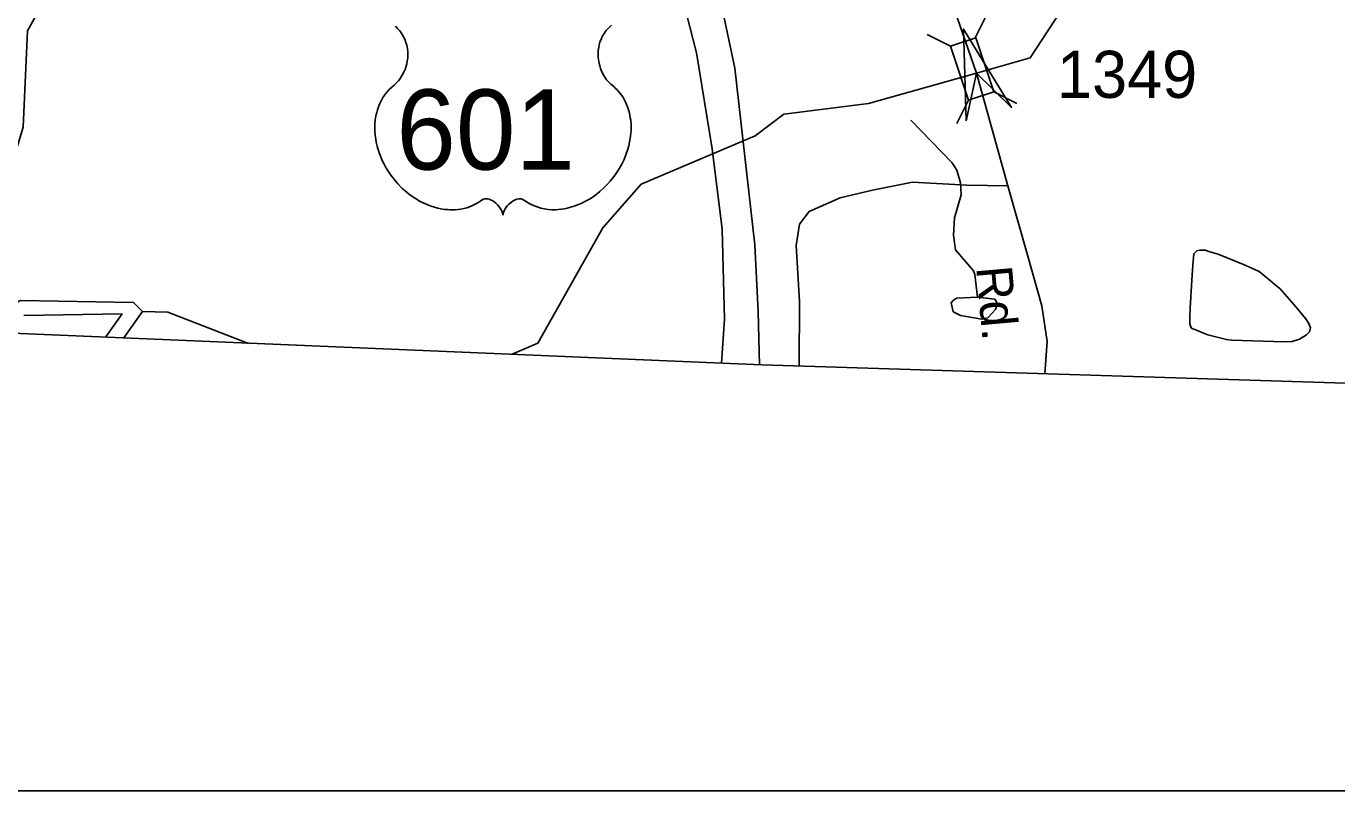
# Model space of a CAD drawing. Extents: x 1473865 to 1648260, y 639067 to 773536.
# Drawn here: x 1533158 to 1536635, y 640573 to 642600 of the extents above; entities that cross this region are included whole.
import ezdxf

# ---------------------------------------------------------------- set-up
doc = ezdxf.new("R2010")
doc.units = 0
for name, color, linetype in [('Exist Boundary Political CountyLine', 7, 'Continuous'), ('Exist Hydrographic Buffer Line', 7, 'Continuous'), ('Exist Hydrographic Creek Single Shore', 7, 'Continuous'), ('Exist Hydrographic Lake Shore', 7, 'Continuous'), ('Exist Hydrographic Misc Water Feature', 7, 'Continuous'), ('Exist Road Non-System Type 51', 7, 'Continuous'), ('Exist Road Primary Interstate Divided Center Attributed', 7, 'Continuous'), ('Exist Road Primary US Shield CELL', 7, 'Continuous'), ('Exist Road Primary US Shield Number Label', 7, 'Continuous'), ('Exist Road Secondary Structure Standard Bridge Attributed CELL', 7, 'Continuous'), ('Exist Road Secondary Structure Standard Bridge CELL', 7, 'Continuous'), ('Exist Road Secondary Type 51 Attributed', 7, 'Continuous'), ('Exist Road Secondary Type 51 Label', 7, 'Continuous'), ('Exist Road Secondary Type 51 Number Label', 7, 'Continuous'), ('Map Preparation Inset Cut Line', 7, 'Continuous')]:
    doc.layers.add(name, color=color, linetype=linetype)

msp = doc.modelspace()

# ---------------------------------------------------------------- linework, layer by layer
at = {"layer": 'Exist Boundary Political CountyLine'}
msp.add_lwpolyline([(1540328, 641542.8), (1539735.4, 641557.2), (1535110, 641702.7), (1532199, 641826), (1530092.4, 641918.7), (1527837.7, 642067.4), (1521148.6, 642511.5), (1512313.6, 643029.1), (1511782.4, 643036.2), (1509254.5, 643125.2), (1507420.2, 643240.3), (1506681.1, 643271.7), (1505524.5, 643268.1), (1502676.9, 643393.3), (1501384, 643481.3), (1501087.9, 643430.4), (1500855.7, 643367.1), (1499796.8, 643087.2), (1482960.7, 643541.1)], dxfattribs=at)
at = {"layer": 'Exist Hydrographic Buffer Line'}
for points in [[(1533152.1, 641833.3), (1533412.7, 641837.4)], [(1533412.7, 641837.4), (1533369.1, 641776.8)]]:
    msp.add_lwpolyline(points, dxfattribs=at)
at = {"layer": 'Exist Hydrographic Creek Single Shore'}
for points in [[(1535821.8, 642516.4), (1536160.3, 643034.5), (1536254.9, 643107.3)], [(1534447.7, 641730.9), (1534515.9, 641760.4), (1534687.9, 642065.5), (1534789.8, 642181.6), (1535091.9, 642310.1), (1535167.8, 642367.7), (1535392.9, 642395.9), (1535679.6, 642476.1), (1535821.8, 642516.4)], [(1533466.8, 641843.9), (1533533.9, 641842.5), (1533748, 641759.3)]]:
    msp.add_lwpolyline(points, dxfattribs=at)
at = {"layer": 'Exist Hydrographic Lake Shore'}
for points in [[(1533466.8, 641843.9), (1533442.8, 641867.4), (1533142.8, 641873.5), (1533049.9, 641826), (1532974.8, 641844), (1532967.8, 641932.8), (1533078.9, 642097.9), (1533149.8, 642332.8), (1533161.8, 642588.6), (1533281.9, 642806.1), (1533266.9, 642888.5), (1533159.9, 642949.8), (1533203.9, 643186.6), (1533168.5, 643302), (1533184.1, 643570.3), (1533111.9, 643751), (1533081.4, 643851), (1533050.8, 643978.9), (1532828.6, 643987.2), (1532834.9, 644062.5), (1533119.9, 644125.7), (1533145.9, 644174.4)], [(1533416.8, 641774.5), (1533466.8, 641843.9)]]:
    msp.add_lwpolyline(points, dxfattribs=at)
at = {"layer": 'Exist Hydrographic Misc Water Feature'}
msp.add_line((1535505.2, 642351), (1535613.5, 642238.9), dxfattribs=at)
for points in [[(1535613.5, 642238.9), (1535619.5, 642231.3), (1535627.3, 642218.9), (1535636.6, 642185), (1535638.2, 642153), (1535621.2, 642092.6), (1535618.4, 642046.7), (1535623.8, 642007.2), (1535671.1, 641952.1), (1535674.8, 641942.2), (1535682, 641882.1)], [(1536387.6, 641968.9), (1536401.4, 641962.8), (1536429.3, 641949.9), (1536459, 641925.5), (1536470.8, 641915.4), (1536484.6, 641903.7), (1536516.1, 641868.6), (1536531.6, 641850.2), (1536543.5, 641836), (1536553.3, 641824.4), (1536561.3, 641811.9), (1536565, 641800.3), (1536562.9, 641789.7), (1536554.7, 641782.5), (1536536.5, 641770.5), (1536516.4, 641764.4), (1536494.4, 641763.2), (1536356.4, 641767.6), (1536342.4, 641769.5), (1536292.6, 641782), (1536270.8, 641790.7), (1536260.8, 641795), (1536250.8, 641799.3), (1536247, 641805.1), (1536245.1, 641810.9), (1536245.3, 641828.9), (1536245.8, 641852.7), (1536250.9, 641927.3), (1536253.6, 641966.6), (1536256.1, 641997), (1536264, 642005), (1536272, 642006.5), (1536286.2, 642006.2), (1536298, 642002.6), (1536320, 641995.7), (1536339.8, 641987.9), (1536387.6, 641968.9)], [(1535682, 641882.1), (1535625.9, 641879.2), (1535617.8, 641872.7), (1535611.8, 641867.2), (1535617.4, 641843.2), (1535637.1, 641833), (1535693.1, 641823.6), (1535709.2, 641827.4), (1535729.6, 641849.2), (1535733.7, 641863.1), (1535731.8, 641871.3), (1535727.8, 641877.1), (1535682, 641882.1)]]:
    msp.add_lwpolyline(points, dxfattribs=at)
at = {"layer": 'Exist Road Non-System Type 51'}
msp.add_lwpolyline([(1535762.1, 642177.5), (1535653.2, 642178.9), (1535509.4, 642186.9), (1535403.2, 642165.4), (1535317.2, 642145.2), (1535235.2, 642108.9), (1535209.7, 642076), (1535201.1, 642018.8), (1535209.7, 641870.3), (1535209.2, 641699.5)], dxfattribs=at)
at = {"layer": 'Exist Road Primary Interstate Divided Center Attributed'}
for points in [[(1534333.9, 643947.3), (1534473.6, 643706.6), (1534598.7, 643478.1), (1534683.6, 643303), (1534776.1, 643054.7), (1534865.6, 642806.9), (1534936.8, 642529.8), (1534978.3, 642275), (1535004.4, 642062.6), (1535011.1, 641823.7), (1535003.1, 641707.2)], [(1535103.8, 641702.9), (1535099.8, 641843.1), (1535091.6, 642021), (1535038.5, 642489), (1535003.2, 642656.5), (1534959.2, 642823.8), (1534885, 643071.4), (1534806, 643260.5), (1534740.5, 643403.7), (1534674.8, 643528.6), (1534584.9, 643695.9), (1534448.8, 643936.4)]]:
    msp.add_lwpolyline(points, dxfattribs=at)
at = {"layer": 'Exist Road Primary US Shield CELL'}
msp.add_lwpolyline([(1534711.1, 642603.5), (1534707.3, 642600.1), (1534703.5, 642596.5), (1534700, 642592.7), (1534697, 642589.1), (1534693.2, 642584), (1534689.9, 642578.8), (1534686.6, 642573.1), (1534684.2, 642568.2), (1534680.3, 642557.8), (1534678.4, 642551.3), (1534677.2, 642545.7), (1534675.7, 642534.3), (1534675.3, 642528.8), (1534675.3, 642523.4), (1534675.6, 642517.7), (1534676.1, 642512.2), (1534677.1, 642506.5), (1534678, 642501.5), (1534679.6, 642495.4), (1534681.9, 642488.2), (1534684.7, 642481.3), (1534690.6, 642470.1), (1534698.1, 642458.7), (1534703.5, 642452.4), (1534708.8, 642446.9), (1534716.8, 642440.2), (1534721.1, 642436.4), (1534726, 642431.5), (1534734.1, 642422.1), (1534737.3, 642417.7), (1534740.6, 642412.8), (1534743.7, 642407.7), (1534746.7, 642402.2), (1534749.1, 642397.4), (1534753.7, 642386.4), (1534757, 642375.7), (1534758.5, 642370.1), (1534760.9, 642357.4), (1534761.8, 642351.2), (1534762.8, 642338.9), (1534762.8, 642324), (1534761.7, 642309.9), (1534759, 642293.4), (1534756.8, 642283.5), (1534753.4, 642272), (1534750.2, 642262.1), (1534744.3, 642247.4), (1534739.1, 642236.8), (1534732.3, 642224.3), (1534727.7, 642216.8), (1534722.3, 642208.7), (1534715.5, 642199.5), (1534707.6, 642189.6), (1534698.1, 642179.2), (1534690.5, 642171.5), (1534680.4, 642162.5), (1534674.4, 642157.5), (1534665.7, 642151), (1534653.9, 642143.1), (1534642.2, 642136.3), (1534632.2, 642131.2), (1534623.4, 642127.4), (1534612, 642123.1), (1534593, 642117.9), (1534586.1, 642116.4), (1534577.9, 642115.2), (1534570.2, 642114.4), (1534562.8, 642114), (1534552.8, 642114), (1534542.8, 642114.7), (1534533.4, 642116.1), (1534523.6, 642118.2), (1534513.4, 642121.2), (1534504.1, 642124.9), (1534494.6, 642129.5), (1534478.7, 642139.5), (1534474.1, 642141.9), (1534471.5, 642142.6), (1534465.4, 642142.9), (1534459.6, 642141.7), (1534453.7, 642139.4), (1534450.1, 642137.5), (1534445.4, 642134.3), (1534441.7, 642131.5), (1534437.3, 642127.3), (1534434.3, 642123.8), (1534432, 642121.1), (1534427.5, 642114), (1534425.9, 642110.6), (1534424.2, 642106.3), (1534422.8, 642099.9), (1534420.7, 642108), (1534418.4, 642113.3), (1534415.6, 642117.9), (1534412.8, 642121.9), (1534408.3, 642127.1), (1534404.3, 642130.9), (1534399.4, 642134.9), (1534394.3, 642138), (1534390.1, 642140.1), (1534386.3, 642141.6), (1534381.7, 642142.7), (1534377.9, 642143), (1534374.8, 642142.9), (1534370.5, 642142), (1534364.7, 642137.8), (1534359.2, 642134), (1534353.2, 642130.2), (1534346, 642126.4), (1534340.8, 642124), (1534334.6, 642121.6), (1534327.3, 642119.1), (1534319.4, 642117.1), (1534311.3, 642115.5), (1534304.1, 642114.4), (1534296.5, 642113.7), (1534289.5, 642113.5), (1534282.3, 642113.5), (1534275.6, 642114.1), (1534267.7, 642114.7), (1534258, 642116.2), (1534250, 642118), (1534241.5, 642120.3), (1534232.7, 642123), (1534223.4, 642126.6), (1534211.7, 642131.7), (1534203.6, 642135.9), (1534190.7, 642143.2), (1534175.7, 642153.6), (1534164.3, 642162.8), (1534156, 642170.4), (1534143.8, 642182.8), (1534136.6, 642191), (1534125.3, 642205.5), (1534118.1, 642216.1), (1534113.5, 642223.9), (1534106.6, 642236.3), (1534102.9, 642244.1), (1534098, 642255.5), (1534094.2, 642266), (1534091, 642275.8), (1534089.3, 642282.1), (1534086.8, 642293.2), (1534085.4, 642301), (1534083.9, 642311.7), (1534083.1, 642323), (1534083, 642333.4), (1534083.2, 642342.1), (1534084.2, 642352.2), (1534085.9, 642362.9), (1534088, 642372.1), (1534089.8, 642378.7), (1534092.6, 642386.8), (1534096.2, 642395.7), (1534100.4, 642404.2), (1534104.5, 642411.2), (1534109.6, 642418.8), (1534114.6, 642425.3), (1534121.2, 642432.4), (1534128, 642439), (1534134.3, 642444.1), (1534141.7, 642451.4), (1534145.6, 642455.8), (1534150.3, 642461.9), (1534154, 642467.6), (1534156.9, 642472.7), (1534160.9, 642480.2), (1534163.2, 642485.9), (1534166.2, 642494.5), (1534167.7, 642500.6), (1534169.2, 642508.4), (1534170.2, 642515.8), (1534170.5, 642525), (1534170.3, 642532.6), (1534169.3, 642541.5), (1534167.7, 642550), (1534165.6, 642557.4), (1534162.4, 642566), (1534159.5, 642572.2), (1534154.6, 642580.6), (1534149.1, 642588.4), (1534143.5, 642594.8), (1534137.8, 642600.5)], dxfattribs=at)
at = {"layer": 'Exist Road Secondary Structure Standard Bridge Attributed CELL'}
msp.add_lwpolyline([(1535651.5, 642349.2), (1535644.9, 642593), (1535772.5, 642385.2), (1535679.6, 642476.1)], close=True, dxfattribs=at)
at = {"layer": 'Exist Road Secondary Structure Standard Bridge CELL'}
for p, q in [((1535676, 642569.6), (1535706.9, 642631.3)), ((1535610.5, 642547.8), (1535548.8, 642578.7)), ((1535786.6, 642395.7), (1535724.9, 642426.6)), ((1535627, 642342.7), (1535657.9, 642404.4))]:
    msp.add_line(p, q, dxfattribs=at)
msp.add_lwpolyline([(1535657.9, 642404.4), (1535610.2, 642547.7), (1535677.2, 642570), (1535724.9, 642426.6)], close=True, dxfattribs=at)
at = {"layer": 'Exist Road Secondary Type 51 Attributed'}
for points in [[(1535679.6, 642476.1), (1535568.7, 642795.4), (1535541.2, 642932), (1535518.7, 643112.3), (1535498.3, 643565.5), (1535474, 643901)], [(1535860.8, 641679), (1535866.9, 641764.7), (1535852.6, 641858.9), (1535815.6, 641991), (1535762.1, 642177.5), (1535679.6, 642476.1)]]:
    msp.add_lwpolyline(points, dxfattribs=at)
at = {"layer": 'Map Preparation Inset Cut Line'}
msp.add_lwpolyline([(1481537.9, 640573), (1544130.8, 640573), (1544130.8, 678673.7), (1481537.9, 678673.7), (1481537.9, 640573)], dxfattribs=at)

# ---------------------------------------------------------------- texts
at = {"layer": 'Exist Road Primary US Shield Number Label'}
msp.add_text('601', height=212.5, dxfattribs=at).set_placement((1534140.1, 642220.3))
at = {"layer": 'Exist Road Secondary Type 51 Label'}
msp.add_text('Rd.', height=95, rotation=275.0696, dxfattribs=at).set_placement((1535678.2, 641961))
at = {"layer": 'Exist Road Secondary Type 51 Number Label'}
msp.add_text('1349', height=125, dxfattribs=at).set_placement((1535892.9, 642410.4))

doc.saveas('drawing.dxf')
